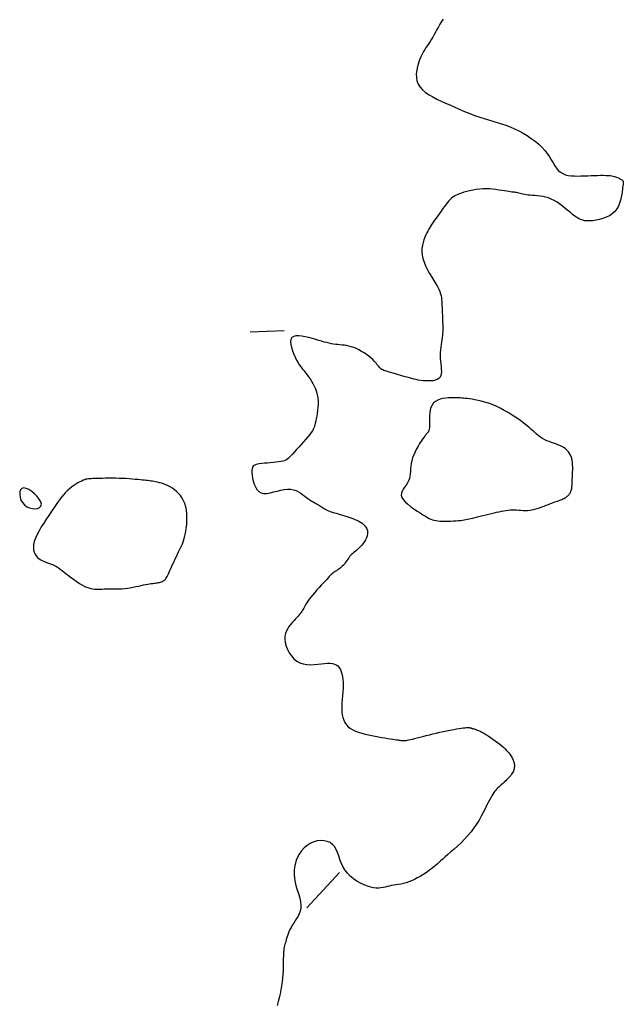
# Model space of a CAD drawing. Header units: millimetres. Extents: x 32690613 to 32693367, y 5343692 to 5344708.
# Tile 768 of 1009: x 32693305 to 32693323, y 5343901 to 5343930. Entities that reach past the tile are written whole.
import ezdxf

# ---------------------------------------------------------------- set-up
doc = ezdxf.new("R2010")
doc.units = ezdxf.units.MM
doc.header["$LTSCALE"] = 20
doc.layers.add('02-DGM_HL_493.00', color=102, linetype='Continuous')

msp = doc.modelspace()

# ---------------------------------------------------------------- linework, layer by layer
at = {"layer": '02-DGM_HL_493.00', "elevation": 493, "flags": 128}
for points in [[(32693317.529, 5343929.706), (32693317.481, 5343929.63), (32693317.435, 5343929.552), (32693317.392, 5343929.474), (32693317.35, 5343929.396), (32693317.309, 5343929.32), (32693317.269, 5343929.246), (32693317.23, 5343929.175), (32693317.191, 5343929.109), (32693317.151, 5343929.047), (32693317.112, 5343928.988), (32693317.073, 5343928.931), (32693317.033, 5343928.873), (32693316.994, 5343928.813), (32693316.955, 5343928.747), (32693316.916, 5343928.676), (32693316.877, 5343928.596), (32693316.839, 5343928.506), (32693316.805, 5343928.408), (32693316.775, 5343928.305), (32693316.754, 5343928.198), (32693316.743, 5343928.091), (32693316.745, 5343927.985), (32693316.762, 5343927.883), (32693316.798, 5343927.787), (32693316.853, 5343927.699), (32693316.926, 5343927.618), (32693317.014, 5343927.544), (32693317.116, 5343927.476), (32693317.227, 5343927.412), (32693317.346, 5343927.351), (32693317.471, 5343927.292), (32693317.598, 5343927.234), (32693317.725, 5343927.177), (32693317.852, 5343927.12), (32693317.98, 5343927.064), (32693318.107, 5343927.009), (32693318.234, 5343926.956), (32693318.361, 5343926.906), (32693318.488, 5343926.859), (32693318.615, 5343926.815), (32693318.741, 5343926.775), (32693318.868, 5343926.737), (32693318.994, 5343926.7), (32693319.121, 5343926.663), (32693319.248, 5343926.624), (32693319.374, 5343926.581), (32693319.501, 5343926.533), (32693319.629, 5343926.479), (32693319.756, 5343926.418), (32693319.882, 5343926.35), (32693320.005, 5343926.275), (32693320.123, 5343926.195), (32693320.236, 5343926.111), (32693320.341, 5343926.023), (32693320.436, 5343925.932), (32693320.521, 5343925.839), (32693320.594, 5343925.745), (32693320.657, 5343925.651), (32693320.713, 5343925.559), (32693320.765, 5343925.472), (32693320.814, 5343925.39), (32693320.865, 5343925.316), (32693320.919, 5343925.252), (32693320.98, 5343925.198), (32693321.048, 5343925.157), (32693321.125, 5343925.126), (32693321.208, 5343925.106), (32693321.296, 5343925.094), (32693321.39, 5343925.088), (32693321.486, 5343925.086), (32693321.585, 5343925.088), (32693321.684, 5343925.092), (32693321.784, 5343925.096), (32693321.883, 5343925.099), (32693321.979, 5343925.103), (32693322.072, 5343925.105), (32693322.16, 5343925.107), (32693322.242, 5343925.107), (32693322.317, 5343925.106), (32693322.384, 5343925.103), (32693322.443, 5343925.098), (32693322.493, 5343925.092), (32693322.536, 5343925.084), (32693322.572, 5343925.075), (32693322.604, 5343925.065), (32693322.633, 5343925.054), (32693322.658, 5343925.042), (32693322.682, 5343925.031), (32693322.705, 5343925.019), (32693322.727, 5343925.008), (32693322.748, 5343924.996), (32693322.767, 5343924.984), (32693322.785, 5343924.972), (32693322.8, 5343924.96), (32693322.812, 5343924.947), (32693322.821, 5343924.934), (32693322.827, 5343924.921), (32693322.829, 5343924.906), (32693322.829, 5343924.888), (32693322.827, 5343924.864), (32693322.823, 5343924.835), (32693322.817, 5343924.798), (32693322.81, 5343924.752), (32693322.803, 5343924.695), (32693322.794, 5343924.626), (32693322.783, 5343924.548), (32693322.769, 5343924.464), (32693322.749, 5343924.376), (32693322.722, 5343924.286), (32693322.685, 5343924.199), (32693322.638, 5343924.116), (32693322.578, 5343924.041), (32693322.505, 5343923.975), (32693322.42, 5343923.919), (32693322.327, 5343923.873), (32693322.229, 5343923.835), (32693322.129, 5343923.806), (32693322.03, 5343923.784), (32693321.935, 5343923.771), (32693321.847, 5343923.764), (32693321.769, 5343923.764), (32693321.699, 5343923.771), (32693321.635, 5343923.784), (32693321.575, 5343923.805), (32693321.517, 5343923.832), (32693321.46, 5343923.866), (32693321.402, 5343923.907), (32693321.34, 5343923.955), (32693321.272, 5343924.01), (32693321.2, 5343924.07), (32693321.124, 5343924.133), (32693321.045, 5343924.196), (32693320.963, 5343924.257), (32693320.88, 5343924.314), (32693320.795, 5343924.366), (32693320.71, 5343924.409), (32693320.626, 5343924.442), (32693320.542, 5343924.467), (32693320.46, 5343924.484), (32693320.38, 5343924.496), (32693320.303, 5343924.504), (32693320.229, 5343924.509), (32693320.16, 5343924.513), (32693320.094, 5343924.518), (32693320.034, 5343924.525), (32693319.979, 5343924.534), (32693319.927, 5343924.544), (32693319.88, 5343924.554), (32693319.837, 5343924.565), (32693319.797, 5343924.576), (32693319.759, 5343924.585), (32693319.725, 5343924.593), (32693319.692, 5343924.599), (32693319.66, 5343924.604), (32693319.627, 5343924.608), (32693319.592, 5343924.611), (32693319.553, 5343924.615), (32693319.509, 5343924.62), (32693319.459, 5343924.627), (32693319.4, 5343924.636), (32693319.333, 5343924.647), (32693319.257, 5343924.66), (32693319.174, 5343924.673), (32693319.086, 5343924.686), (32693318.992, 5343924.697), (32693318.896, 5343924.705), (32693318.797, 5343924.709), (32693318.697, 5343924.708), (32693318.597, 5343924.702), (32693318.499, 5343924.689), (32693318.403, 5343924.673), (32693318.311, 5343924.653), (32693318.224, 5343924.631), (32693318.143, 5343924.607), (32693318.068, 5343924.583), (32693318.002, 5343924.559), (32693317.945, 5343924.536), (32693317.895, 5343924.514), (32693317.852, 5343924.49), (32693317.812, 5343924.464), (32693317.775, 5343924.434), (32693317.739, 5343924.4), (32693317.702, 5343924.36), (32693317.662, 5343924.312), (32693317.618, 5343924.257), (32693317.571, 5343924.194), (32693317.522, 5343924.127), (32693317.471, 5343924.057), (32693317.421, 5343923.986), (32693317.371, 5343923.915), (32693317.324, 5343923.847), (32693317.28, 5343923.783), (32693317.239, 5343923.724), (32693317.203, 5343923.67), (32693317.169, 5343923.619), (32693317.138, 5343923.569), (32693317.108, 5343923.519), (32693317.079, 5343923.468), (32693317.051, 5343923.412), (32693317.023, 5343923.352), (32693316.994, 5343923.285), (32693316.966, 5343923.211), (32693316.941, 5343923.132), (32693316.922, 5343923.047), (32693316.909, 5343922.956), (32693316.906, 5343922.861), (32693316.914, 5343922.761), (32693316.934, 5343922.657), (32693316.969, 5343922.549), (32693317.016, 5343922.439), (32693317.072, 5343922.329), (32693317.132, 5343922.22), (32693317.195, 5343922.114), (32693317.257, 5343922.013), (32693317.314, 5343921.918), (32693317.364, 5343921.832), (32693317.404, 5343921.755), (32693317.434, 5343921.686), (32693317.456, 5343921.623), (32693317.472, 5343921.565), (32693317.482, 5343921.509), (32693317.488, 5343921.454), (32693317.492, 5343921.397), (32693317.494, 5343921.337), (32693317.497, 5343921.272), (32693317.5, 5343921.203), (32693317.502, 5343921.132), (32693317.505, 5343921.059), (32693317.508, 5343920.986), (32693317.511, 5343920.915), (32693317.514, 5343920.846), (32693317.516, 5343920.782), (32693317.518, 5343920.721), (32693317.52, 5343920.665), (32693317.521, 5343920.612), (32693317.521, 5343920.559), (32693317.52, 5343920.507), (32693317.517, 5343920.453), (32693317.513, 5343920.397), (32693317.506, 5343920.336), (32693317.497, 5343920.271), (32693317.486, 5343920.201), (32693317.475, 5343920.127), (32693317.465, 5343920.05), (32693317.456, 5343919.97), (32693317.449, 5343919.888), (32693317.445, 5343919.806), (32693317.446, 5343919.722), (32693317.452, 5343919.639), (32693317.46, 5343919.558), (32693317.469, 5343919.479), (32693317.476, 5343919.404), (32693317.479, 5343919.334), (32693317.476, 5343919.27), (32693317.463, 5343919.214), (32693317.44, 5343919.166), (32693317.404, 5343919.128), (32693317.357, 5343919.099), (32693317.3, 5343919.078), (32693317.236, 5343919.064), (32693317.166, 5343919.057), (32693317.093, 5343919.055), (32693317.018, 5343919.057), (32693316.944, 5343919.063), (32693316.872, 5343919.072), (32693316.802, 5343919.084), (32693316.734, 5343919.097), (32693316.667, 5343919.112), (32693316.602, 5343919.128), (32693316.538, 5343919.145), (32693316.474, 5343919.163), (32693316.411, 5343919.182), (32693316.348, 5343919.2), (32693316.285, 5343919.218), (32693316.223, 5343919.236), (32693316.163, 5343919.254), (32693316.105, 5343919.271), (32693316.049, 5343919.287), (32693315.996, 5343919.302), (32693315.947, 5343919.316), (32693315.902, 5343919.33), (32693315.86, 5343919.342), (32693315.822, 5343919.355), (32693315.787, 5343919.367), (32693315.755, 5343919.381), (32693315.727, 5343919.396), (32693315.701, 5343919.412), (32693315.679, 5343919.431), (32693315.658, 5343919.452), (32693315.638, 5343919.477), (32693315.618, 5343919.504), (32693315.596, 5343919.534), (32693315.571, 5343919.567), (32693315.541, 5343919.603), (32693315.504, 5343919.643), (32693315.46, 5343919.687), (32693315.407, 5343919.733), (32693315.346, 5343919.782), (32693315.279, 5343919.831), (32693315.208, 5343919.88), (32693315.133, 5343919.927), (32693315.056, 5343919.97), (32693314.979, 5343920.008), (32693314.904, 5343920.04), (32693314.831, 5343920.065), (32693314.761, 5343920.083), (32693314.693, 5343920.096), (32693314.627, 5343920.106), (32693314.562, 5343920.113), (32693314.498, 5343920.118), (32693314.435, 5343920.124), (32693314.372, 5343920.131), (32693314.309, 5343920.14), (32693314.245, 5343920.152), (32693314.179, 5343920.166), (32693314.11, 5343920.183), (32693314.037, 5343920.202), (32693313.958, 5343920.224), (32693313.874, 5343920.248), (32693313.783, 5343920.274), (32693313.685, 5343920.303), (32693313.582, 5343920.33), (32693313.479, 5343920.355), (32693313.38, 5343920.373), (32693313.287, 5343920.383), (32693313.204, 5343920.381), (32693313.136, 5343920.364), (32693313.086, 5343920.33), (32693313.056, 5343920.278), (32693313.045, 5343920.209), (32693313.051, 5343920.128), (32693313.07, 5343920.038), (32693313.099, 5343919.943), (32693313.136, 5343919.848), (32693313.178, 5343919.755), (32693313.223, 5343919.669), (32693313.268, 5343919.592), (32693313.312, 5343919.524), (32693313.356, 5343919.462), (32693313.4, 5343919.405), (32693313.444, 5343919.35), (32693313.488, 5343919.296), (32693313.532, 5343919.241), (32693313.576, 5343919.182), (32693313.62, 5343919.119), (32693313.663, 5343919.05), (32693313.704, 5343918.978), (32693313.742, 5343918.901), (32693313.776, 5343918.82), (32693313.806, 5343918.736), (32693313.829, 5343918.649), (32693313.845, 5343918.559), (32693313.853, 5343918.466), (32693313.854, 5343918.373), (32693313.849, 5343918.281), (32693313.84, 5343918.19), (32693313.828, 5343918.103), (32693313.814, 5343918.021), (32693313.799, 5343917.946), (32693313.785, 5343917.878), (32693313.772, 5343917.819), (32693313.76, 5343917.768), (32693313.747, 5343917.721), (32693313.731, 5343917.677), (32693313.711, 5343917.633), (32693313.685, 5343917.587), (32693313.651, 5343917.536), (32693313.609, 5343917.479), (32693313.556, 5343917.414), (32693313.496, 5343917.342), (32693313.429, 5343917.266), (32693313.36, 5343917.188), (32693313.29, 5343917.11), (32693313.222, 5343917.035), (32693313.158, 5343916.966), (32693313.102, 5343916.905), (32693313.053, 5343916.853), (32693313.012, 5343916.81), (32693312.974, 5343916.775), (32693312.938, 5343916.747), (32693312.901, 5343916.725), (32693312.86, 5343916.708), (32693312.813, 5343916.694), (32693312.756, 5343916.683), (32693312.688, 5343916.673), (32693312.612, 5343916.665), (32693312.529, 5343916.657), (32693312.444, 5343916.65), (32693312.357, 5343916.642), (32693312.274, 5343916.635), (32693312.196, 5343916.626), (32693312.126, 5343916.617), (32693312.067, 5343916.605), (32693312.018, 5343916.591), (32693311.979, 5343916.572), (32693311.949, 5343916.547), (32693311.927, 5343916.515), (32693311.914, 5343916.473), (32693311.907, 5343916.422), (32693311.907, 5343916.358), (32693311.912, 5343916.282), (32693311.925, 5343916.197), (32693311.944, 5343916.107), (32693311.972, 5343916.019), (32693312.009, 5343915.936), (32693312.055, 5343915.862), (32693312.112, 5343915.803), (32693312.18, 5343915.764), (32693312.26, 5343915.747), (32693312.349, 5343915.748), (32693312.446, 5343915.764), (32693312.548, 5343915.789), (32693312.652, 5343915.817), (32693312.756, 5343915.845), (32693312.857, 5343915.867), (32693312.954, 5343915.877), (32693313.044, 5343915.874), (32693313.128, 5343915.856), (32693313.205, 5343915.829), (32693313.277, 5343915.793), (32693313.344, 5343915.752), (32693313.406, 5343915.707), (32693313.465, 5343915.663), (32693313.52, 5343915.622), (32693313.572, 5343915.584), (32693313.622, 5343915.552), (32693313.669, 5343915.523), (32693313.713, 5343915.497), (32693313.754, 5343915.474), (32693313.792, 5343915.452), (32693313.828, 5343915.432), (32693313.862, 5343915.413), (32693313.893, 5343915.393), (32693313.922, 5343915.373), (32693313.951, 5343915.353), (32693313.98, 5343915.334), (32693314.01, 5343915.314), (32693314.042, 5343915.295), (32693314.078, 5343915.275), (32693314.118, 5343915.256), (32693314.163, 5343915.237), (32693314.213, 5343915.218), (32693314.266, 5343915.199), (32693314.323, 5343915.18), (32693314.382, 5343915.162), (32693314.443, 5343915.143), (32693314.506, 5343915.125), (32693314.569, 5343915.107), (32693314.632, 5343915.088), (32693314.695, 5343915.069), (32693314.757, 5343915.05), (32693314.818, 5343915.029), (32693314.879, 5343915.008), (32693314.937, 5343914.984), (32693314.994, 5343914.959), (32693315.048, 5343914.931), (32693315.1, 5343914.9), (32693315.148, 5343914.867), (32693315.192, 5343914.831), (32693315.231, 5343914.792), (32693315.263, 5343914.75), (32693315.288, 5343914.706), (32693315.304, 5343914.658), (32693315.311, 5343914.607), (32693315.308, 5343914.554), (32693315.296, 5343914.499), (32693315.276, 5343914.442), (32693315.25, 5343914.386), (32693315.219, 5343914.331), (32693315.183, 5343914.278), (32693315.145, 5343914.228), (32693315.105, 5343914.182), (32693315.065, 5343914.142), (32693315.025, 5343914.105), (32693314.986, 5343914.072), (32693314.947, 5343914.041), (32693314.91, 5343914.011), (32693314.875, 5343913.982), (32693314.841, 5343913.952), (32693314.81, 5343913.921), (32693314.781, 5343913.887), (32693314.754, 5343913.852), (32693314.729, 5343913.815), (32693314.704, 5343913.778), (32693314.679, 5343913.74), (32693314.654, 5343913.703), (32693314.627, 5343913.668), (32693314.598, 5343913.634), (32693314.567, 5343913.603), (32693314.534, 5343913.574), (32693314.499, 5343913.547), (32693314.464, 5343913.521), (32693314.428, 5343913.497), (32693314.394, 5343913.474), (32693314.36, 5343913.451), (32693314.328, 5343913.429), (32693314.299, 5343913.407), (32693314.271, 5343913.384), (32693314.243, 5343913.359), (32693314.214, 5343913.331), (32693314.183, 5343913.299), (32693314.147, 5343913.262), (32693314.107, 5343913.219), (32693314.061, 5343913.169), (32693314.007, 5343913.111), (32693313.948, 5343913.047), (32693313.886, 5343912.978), (32693313.822, 5343912.907), (32693313.759, 5343912.836), (32693313.699, 5343912.766), (32693313.644, 5343912.698), (32693313.595, 5343912.636), (32693313.555, 5343912.58), (32693313.522, 5343912.531), (32693313.495, 5343912.486), (32693313.472, 5343912.445), (32693313.453, 5343912.408), (32693313.435, 5343912.374), (32693313.418, 5343912.341), (32693313.399, 5343912.309), (32693313.378, 5343912.277), (32693313.355, 5343912.244), (32693313.328, 5343912.21), (32693313.299, 5343912.175), (32693313.266, 5343912.137), (32693313.23, 5343912.097), (32693313.19, 5343912.054), (32693313.147, 5343912.007), (32693313.101, 5343911.956), (32693313.053, 5343911.901), (32693313.006, 5343911.841), (32693312.963, 5343911.776), (32693312.926, 5343911.705), (32693312.898, 5343911.628), (32693312.881, 5343911.545), (32693312.877, 5343911.454), (32693312.888, 5343911.358), (32693312.914, 5343911.257), (32693312.954, 5343911.156), (32693313.007, 5343911.058), (32693313.071, 5343910.966), (32693313.145, 5343910.884), (32693313.229, 5343910.815), (32693313.321, 5343910.763), (32693313.419, 5343910.729), (32693313.523, 5343910.711), (32693313.629, 5343910.707), (32693313.736, 5343910.711), (32693313.842, 5343910.722), (32693313.943, 5343910.734), (32693314.039, 5343910.746), (32693314.127, 5343910.753), (32693314.206, 5343910.752), (32693314.274, 5343910.743), (32693314.335, 5343910.726), (32693314.386, 5343910.702), (32693314.431, 5343910.67), (32693314.468, 5343910.631), (32693314.499, 5343910.585), (32693314.525, 5343910.532), (32693314.546, 5343910.472), (32693314.562, 5343910.408), (32693314.574, 5343910.339), (32693314.582, 5343910.268), (32693314.587, 5343910.197), (32693314.59, 5343910.126), (32693314.59, 5343910.057), (32693314.588, 5343909.992), (32693314.584, 5343909.932), (32693314.58, 5343909.875), (32693314.575, 5343909.821), (32693314.569, 5343909.767), (32693314.563, 5343909.713), (32693314.558, 5343909.657), (32693314.554, 5343909.597), (32693314.55, 5343909.532), (32693314.549, 5343909.461), (32693314.55, 5343909.386), (32693314.555, 5343909.308), (32693314.566, 5343909.229), (32693314.583, 5343909.151), (32693314.607, 5343909.075), (32693314.641, 5343909.004), (32693314.685, 5343908.94), (32693314.739, 5343908.883), (32693314.804, 5343908.834), (32693314.878, 5343908.791), (32693314.959, 5343908.754), (32693315.047, 5343908.722), (32693315.14, 5343908.694), (32693315.236, 5343908.668), (32693315.335, 5343908.645), (32693315.436, 5343908.624), (32693315.536, 5343908.604), (32693315.634, 5343908.585), (32693315.729, 5343908.568), (32693315.82, 5343908.552), (32693315.905, 5343908.538), (32693315.981, 5343908.526), (32693316.049, 5343908.515), (32693316.107, 5343908.506), (32693316.156, 5343908.498), (32693316.197, 5343908.492), (32693316.232, 5343908.487), (32693316.262, 5343908.483), (32693316.288, 5343908.48), (32693316.312, 5343908.478), (32693316.335, 5343908.476), (32693316.358, 5343908.475), (32693316.383, 5343908.475), (32693316.411, 5343908.477), (32693316.442, 5343908.48), (32693316.478, 5343908.485), (32693316.521, 5343908.492), (32693316.57, 5343908.502), (32693316.628, 5343908.515), (32693316.694, 5343908.532), (32693316.769, 5343908.551), (32693316.851, 5343908.573), (32693316.939, 5343908.597), (32693317.032, 5343908.622), (32693317.13, 5343908.647), (32693317.231, 5343908.672), (32693317.334, 5343908.697), (32693317.438, 5343908.721), (32693317.542, 5343908.743), (32693317.643, 5343908.764), (32693317.741, 5343908.784), (32693317.834, 5343908.801), (32693317.921, 5343908.816), (32693317.998, 5343908.83), (32693318.066, 5343908.84), (32693318.123, 5343908.848), (32693318.169, 5343908.854), (32693318.206, 5343908.858), (32693318.236, 5343908.86), (32693318.26, 5343908.86), (32693318.279, 5343908.859), (32693318.294, 5343908.858), (32693318.308, 5343908.856), (32693318.32, 5343908.853), (32693318.332, 5343908.85), (32693318.344, 5343908.846), (32693318.357, 5343908.842), (32693318.371, 5343908.838), (32693318.387, 5343908.833), (32693318.404, 5343908.828), (32693318.424, 5343908.822), (32693318.446, 5343908.816), (32693318.472, 5343908.808), (32693318.502, 5343908.798), (32693318.536, 5343908.785), (32693318.575, 5343908.769), (32693318.619, 5343908.749), (32693318.668, 5343908.724), (32693318.724, 5343908.693), (32693318.786, 5343908.657), (32693318.853, 5343908.615), (32693318.923, 5343908.569), (32693318.995, 5343908.52), (32693319.066, 5343908.469), (32693319.135, 5343908.418), (32693319.2, 5343908.367), (32693319.26, 5343908.318), (32693319.312, 5343908.271), (32693319.358, 5343908.228), (32693319.398, 5343908.186), (32693319.432, 5343908.147), (32693319.462, 5343908.111), (32693319.488, 5343908.076), (32693319.51, 5343908.043), (32693319.53, 5343908.012), (32693319.549, 5343907.982), (32693319.565, 5343907.953), (32693319.579, 5343907.925), (32693319.592, 5343907.898), (32693319.603, 5343907.871), (32693319.612, 5343907.845), (32693319.619, 5343907.818), (32693319.624, 5343907.79), (32693319.627, 5343907.762), (32693319.628, 5343907.732), (32693319.627, 5343907.703), (32693319.624, 5343907.672), (32693319.618, 5343907.641), (32693319.609, 5343907.61), (32693319.597, 5343907.578), (32693319.582, 5343907.547), (32693319.564, 5343907.515), (32693319.543, 5343907.483), (32693319.519, 5343907.451), (32693319.492, 5343907.419), (32693319.464, 5343907.387), (32693319.434, 5343907.356), (32693319.403, 5343907.325), (32693319.371, 5343907.294), (32693319.339, 5343907.264), (32693319.306, 5343907.234), (32693319.273, 5343907.205), (32693319.24, 5343907.175), (32693319.207, 5343907.145), (32693319.175, 5343907.115), (32693319.143, 5343907.084), (32693319.113, 5343907.052), (32693319.083, 5343907.018), (32693319.054, 5343906.983), (32693319.025, 5343906.944), (32693318.995, 5343906.9), (32693318.964, 5343906.849), (32693318.93, 5343906.792), (32693318.894, 5343906.725), (32693318.855, 5343906.648), (32693318.811, 5343906.561), (32693318.763, 5343906.464), (32693318.71, 5343906.36), (32693318.651, 5343906.25), (32693318.587, 5343906.136), (32693318.516, 5343906.019), (32693318.438, 5343905.903), (32693318.352, 5343905.789), (32693318.259, 5343905.678), (32693318.161, 5343905.571), (32693318.059, 5343905.469), (32693317.957, 5343905.372), (32693317.856, 5343905.281), (32693317.759, 5343905.197), (32693317.67, 5343905.12), (32693317.589, 5343905.05), (32693317.518, 5343904.989), (32693317.457, 5343904.934), (32693317.402, 5343904.884), (32693317.352, 5343904.839), (32693317.303, 5343904.796), (32693317.254, 5343904.755), (32693317.202, 5343904.713), (32693317.145, 5343904.669), (32693317.08, 5343904.623), (32693317.01, 5343904.575), (32693316.934, 5343904.527), (32693316.854, 5343904.479), (32693316.771, 5343904.432), (32693316.688, 5343904.389), (32693316.604, 5343904.351), (32693316.521, 5343904.317), (32693316.441, 5343904.291), (32693316.363, 5343904.269), (32693316.288, 5343904.253), (32693316.215, 5343904.239), (32693316.145, 5343904.228), (32693316.077, 5343904.218), (32693316.011, 5343904.207), (32693315.948, 5343904.195), (32693315.887, 5343904.181), (32693315.827, 5343904.166), (32693315.766, 5343904.152), (32693315.703, 5343904.141), (32693315.637, 5343904.134), (32693315.565, 5343904.134), (32693315.487, 5343904.142), (32693315.402, 5343904.159), (32693315.307, 5343904.188), (32693315.206, 5343904.228), (32693315.102, 5343904.279), (32693314.998, 5343904.34), (32693314.897, 5343904.409), (32693314.802, 5343904.488), (32693314.717, 5343904.574), (32693314.643, 5343904.668), (32693314.584, 5343904.769), (32693314.536, 5343904.873), (32693314.496, 5343904.979), (32693314.46, 5343905.082), (32693314.424, 5343905.181), (32693314.385, 5343905.273), (32693314.338, 5343905.354), (32693314.28, 5343905.421), (32693314.208, 5343905.473), (32693314.124, 5343905.509), (32693314.031, 5343905.529), (32693313.932, 5343905.533), (32693313.829, 5343905.521), (32693313.726, 5343905.493), (32693313.626, 5343905.45), (32693313.531, 5343905.392), (32693313.444, 5343905.319), (32693313.366, 5343905.232), (32693313.299, 5343905.134), (32693313.243, 5343905.026), (32693313.198, 5343904.912), (32693313.167, 5343904.791), (32693313.15, 5343904.668), (32693313.147, 5343904.543), (32693313.159, 5343904.419), (32693313.182, 5343904.296), (32693313.214, 5343904.175), (32693313.249, 5343904.057), (32693313.284, 5343903.943), (32693313.315, 5343903.834), (32693313.338, 5343903.731), (32693313.349, 5343903.634), (32693313.345, 5343903.543), (32693313.328, 5343903.459), (32693313.3, 5343903.381), (32693313.265, 5343903.307), (32693313.223, 5343903.237), (32693313.18, 5343903.17), (32693313.136, 5343903.104), (32693313.094, 5343903.04), (32693313.058, 5343902.976), (32693313.026, 5343902.913), (32693312.998, 5343902.851), (32693312.974, 5343902.79), (32693312.953, 5343902.732), (32693312.935, 5343902.676), (32693312.918, 5343902.623), (32693312.904, 5343902.574), (32693312.891, 5343902.528), (32693312.879, 5343902.485), (32693312.868, 5343902.443), (32693312.859, 5343902.4), (32693312.851, 5343902.355), (32693312.844, 5343902.307), (32693312.839, 5343902.255), (32693312.835, 5343902.196), (32693312.833, 5343902.129), (32693312.832, 5343902.056), (32693312.831, 5343901.975), (32693312.83, 5343901.888), (32693312.828, 5343901.795), (32693312.824, 5343901.697), (32693312.817, 5343901.594), (32693312.808, 5343901.486), (32693312.794, 5343901.374), (32693312.778, 5343901.259), (32693312.758, 5343901.143), (32693312.735, 5343901.026), (32693312.71, 5343900.91), (32693312.682, 5343900.795), (32693312.652, 5343900.683)], [(32693311.856, 5343920.505), (32693312.855, 5343920.544)], [(32693313.519, 5343903.557), (32693314.479, 5343904.595)]]:
    msp.add_lwpolyline(points, dxfattribs=at)
for points in [[(32693317.986, 5343914.948), (32693318.047, 5343914.954), (32693318.102, 5343914.961), (32693318.153, 5343914.968), (32693318.201, 5343914.976), (32693318.248, 5343914.986), (32693318.297, 5343914.997), (32693318.35, 5343915.009), (32693318.408, 5343915.023), (32693318.474, 5343915.039), (32693318.546, 5343915.056), (32693318.622, 5343915.075), (32693318.703, 5343915.094), (32693318.785, 5343915.114), (32693318.867, 5343915.134), (32693318.949, 5343915.153), (32693319.028, 5343915.172), (32693319.104, 5343915.191), (32693319.176, 5343915.207), (32693319.245, 5343915.223), (32693319.312, 5343915.236), (32693319.377, 5343915.247), (32693319.441, 5343915.256), (32693319.504, 5343915.262), (32693319.566, 5343915.264), (32693319.629, 5343915.264), (32693319.692, 5343915.261), (32693319.755, 5343915.256), (32693319.819, 5343915.252), (32693319.884, 5343915.248), (32693319.949, 5343915.247), (32693320.016, 5343915.249), (32693320.084, 5343915.255), (32693320.153, 5343915.267), (32693320.223, 5343915.283), (32693320.293, 5343915.303), (32693320.363, 5343915.325), (32693320.431, 5343915.35), (32693320.499, 5343915.375), (32693320.565, 5343915.401), (32693320.628, 5343915.425), (32693320.688, 5343915.448), (32693320.745, 5343915.469), (32693320.799, 5343915.488), (32693320.849, 5343915.507), (32693320.897, 5343915.524), (32693320.941, 5343915.54), (32693320.982, 5343915.556), (32693321.019, 5343915.571), (32693321.053, 5343915.586), (32693321.084, 5343915.601), (32693321.112, 5343915.616), (32693321.138, 5343915.631), (32693321.161, 5343915.647), (32693321.182, 5343915.663), (32693321.202, 5343915.68), (32693321.22, 5343915.698), (32693321.236, 5343915.717), (32693321.251, 5343915.737), (32693321.265, 5343915.759), (32693321.277, 5343915.782), (32693321.288, 5343915.806), (32693321.298, 5343915.832), (32693321.306, 5343915.859), (32693321.312, 5343915.888), (32693321.316, 5343915.918), (32693321.32, 5343915.951), (32693321.322, 5343915.986), (32693321.323, 5343916.025), (32693321.325, 5343916.068), (32693321.326, 5343916.116), (32693321.328, 5343916.169), (32693321.331, 5343916.229), (32693321.334, 5343916.294), (32693321.338, 5343916.365), (32693321.341, 5343916.44), (32693321.341, 5343916.516), (32693321.339, 5343916.592), (32693321.333, 5343916.668), (32693321.322, 5343916.74), (32693321.305, 5343916.807), (32693321.281, 5343916.869), (32693321.251, 5343916.925), (32693321.215, 5343916.975), (32693321.173, 5343917.02), (32693321.127, 5343917.06), (32693321.077, 5343917.096), (32693321.022, 5343917.128), (32693320.965, 5343917.156), (32693320.905, 5343917.18), (32693320.844, 5343917.203), (32693320.78, 5343917.225), (32693320.715, 5343917.247), (32693320.65, 5343917.27), (32693320.585, 5343917.297), (32693320.519, 5343917.327), (32693320.455, 5343917.363), (32693320.391, 5343917.406), (32693320.327, 5343917.454), (32693320.262, 5343917.508), (32693320.195, 5343917.567), (32693320.124, 5343917.629), (32693320.047, 5343917.696), (32693319.965, 5343917.765), (32693319.875, 5343917.836), (32693319.777, 5343917.909), (32693319.673, 5343917.982), (32693319.562, 5343918.054), (32693319.447, 5343918.124), (32693319.33, 5343918.191), (32693319.212, 5343918.253), (32693319.094, 5343918.31), (32693318.978, 5343918.359), (32693318.866, 5343918.401), (32693318.758, 5343918.435), (32693318.654, 5343918.463), (32693318.557, 5343918.485), (32693318.465, 5343918.503), (32693318.381, 5343918.516), (32693318.305, 5343918.527), (32693318.238, 5343918.536), (32693318.179, 5343918.543), (32693318.128, 5343918.549), (32693318.081, 5343918.554), (32693318.036, 5343918.558), (32693317.991, 5343918.561), (32693317.943, 5343918.563), (32693317.891, 5343918.564), (32693317.831, 5343918.564), (32693317.762, 5343918.563), (32693317.686, 5343918.56), (32693317.606, 5343918.552), (32693317.524, 5343918.54), (32693317.445, 5343918.521), (32693317.371, 5343918.493), (32693317.304, 5343918.456), (32693317.247, 5343918.408), (32693317.204, 5343918.348), (32693317.172, 5343918.279), (32693317.15, 5343918.203), (32693317.136, 5343918.123), (32693317.129, 5343918.042), (32693317.126, 5343917.963), (32693317.126, 5343917.89), (32693317.127, 5343917.824), (32693317.128, 5343917.768), (32693317.127, 5343917.721), (32693317.126, 5343917.683), (32693317.123, 5343917.652), (32693317.119, 5343917.626), (32693317.114, 5343917.605), (32693317.106, 5343917.587), (32693317.097, 5343917.57), (32693317.087, 5343917.554), (32693317.074, 5343917.537), (32693317.058, 5343917.518), (32693317.039, 5343917.496), (32693317.016, 5343917.468), (32693316.99, 5343917.435), (32693316.959, 5343917.393), (32693316.924, 5343917.343), (32693316.883, 5343917.283), (32693316.84, 5343917.215), (32693316.794, 5343917.139), (32693316.749, 5343917.058), (32693316.706, 5343916.973), (32693316.667, 5343916.886), (32693316.634, 5343916.799), (32693316.608, 5343916.712), (32693316.59, 5343916.628), (32693316.579, 5343916.547), (32693316.573, 5343916.469), (32693316.568, 5343916.393), (32693316.562, 5343916.32), (32693316.553, 5343916.249), (32693316.538, 5343916.182), (32693316.514, 5343916.117), (32693316.481, 5343916.054), (32693316.44, 5343915.994), (32693316.398, 5343915.934), (32693316.359, 5343915.876), (32693316.326, 5343915.817), (32693316.305, 5343915.757), (32693316.301, 5343915.695), (32693316.316, 5343915.631), (32693316.356, 5343915.564), (32693316.415, 5343915.495), (32693316.491, 5343915.426), (32693316.577, 5343915.357), (32693316.67, 5343915.291), (32693316.764, 5343915.229), (32693316.854, 5343915.172), (32693316.937, 5343915.121), (32693317.008, 5343915.078), (32693317.068, 5343915.042), (32693317.122, 5343915.012), (32693317.171, 5343914.989), (32693317.218, 5343914.97), (32693317.267, 5343914.956), (32693317.319, 5343914.946), (32693317.377, 5343914.938), (32693317.444, 5343914.934), (32693317.519, 5343914.931), (32693317.598, 5343914.931), (32693317.679, 5343914.932), (32693317.761, 5343914.934), (32693317.841, 5343914.938), (32693317.916, 5343914.943)], [(32693308.004, 5343916.19), (32693307.902, 5343916.192), (32693307.801, 5343916.193), (32693307.702, 5343916.192), (32693307.605, 5343916.191), (32693307.514, 5343916.189), (32693307.428, 5343916.187), (32693307.351, 5343916.185), (32693307.283, 5343916.183), (32693307.226, 5343916.182), (32693307.177, 5343916.181), (32693307.136, 5343916.179), (32693307.098, 5343916.176), (32693307.063, 5343916.17), (32693307.028, 5343916.162), (32693306.991, 5343916.15), (32693306.949, 5343916.133), (32693306.902, 5343916.112), (32693306.848, 5343916.085), (32693306.791, 5343916.054), (32693306.73, 5343916.018), (32693306.667, 5343915.977), (32693306.604, 5343915.931), (32693306.54, 5343915.881), (32693306.479, 5343915.826), (32693306.42, 5343915.767), (32693306.363, 5343915.703), (32693306.306, 5343915.633), (32693306.25, 5343915.559), (32693306.192, 5343915.479), (32693306.132, 5343915.393), (32693306.07, 5343915.301), (32693306.003, 5343915.203), (32693305.932, 5343915.098), (32693305.858, 5343914.988), (32693305.785, 5343914.876), (32693305.714, 5343914.762), (32693305.649, 5343914.65), (32693305.591, 5343914.54), (32693305.543, 5343914.434), (32693305.509, 5343914.336), (32693305.488, 5343914.245), (32693305.482, 5343914.162), (32693305.488, 5343914.088), (32693305.505, 5343914.021), (32693305.532, 5343913.961), (32693305.566, 5343913.909), (32693305.607, 5343913.863), (32693305.654, 5343913.824), (32693305.704, 5343913.792), (32693305.757, 5343913.764), (32693305.812, 5343913.74), (32693305.869, 5343913.718), (32693305.928, 5343913.697), (32693305.987, 5343913.675), (32693306.045, 5343913.652), (32693306.103, 5343913.625), (32693306.16, 5343913.594), (32693306.216, 5343913.558), (32693306.272, 5343913.519), (32693306.328, 5343913.477), (32693306.385, 5343913.432), (32693306.444, 5343913.385), (32693306.504, 5343913.337), (32693306.567, 5343913.288), (32693306.633, 5343913.239), (32693306.701, 5343913.19), (32693306.771, 5343913.143), (32693306.841, 5343913.099), (32693306.911, 5343913.058), (32693306.979, 5343913.021), (32693307.046, 5343912.99), (32693307.109, 5343912.966), (32693307.169, 5343912.948), (32693307.226, 5343912.937), (32693307.282, 5343912.93), (32693307.336, 5343912.928), (32693307.391, 5343912.929), (32693307.446, 5343912.931), (32693307.504, 5343912.934), (32693307.565, 5343912.936), (32693307.629, 5343912.937), (32693307.697, 5343912.936), (32693307.769, 5343912.935), (32693307.843, 5343912.935), (32693307.92, 5343912.935), (32693307.999, 5343912.937), (32693308.08, 5343912.941), (32693308.163, 5343912.948), (32693308.247, 5343912.959), (32693308.331, 5343912.972), (32693308.414, 5343912.988), (32693308.496, 5343913.004), (32693308.575, 5343913.021), (32693308.651, 5343913.038), (32693308.722, 5343913.054), (32693308.787, 5343913.067), (32693308.846, 5343913.078), (32693308.899, 5343913.087), (32693308.946, 5343913.094), (32693308.99, 5343913.1), (32693309.029, 5343913.104), (32693309.066, 5343913.109), (32693309.099, 5343913.113), (32693309.132, 5343913.118), (32693309.163, 5343913.123), (32693309.193, 5343913.13), (32693309.221, 5343913.138), (32693309.249, 5343913.148), (32693309.275, 5343913.159), (32693309.299, 5343913.173), (32693309.322, 5343913.188), (32693309.343, 5343913.205), (32693309.362, 5343913.225), (32693309.38, 5343913.248), (32693309.398, 5343913.275), (32693309.415, 5343913.305), (32693309.433, 5343913.341), (32693309.453, 5343913.382), (32693309.475, 5343913.428), (32693309.499, 5343913.481), (32693309.526, 5343913.541), (32693309.555, 5343913.607), (32693309.587, 5343913.676), (32693309.62, 5343913.748), (32693309.654, 5343913.821), (32693309.688, 5343913.893), (32693309.721, 5343913.963), (32693309.753, 5343914.029), (32693309.783, 5343914.09), (32693309.812, 5343914.148), (32693309.839, 5343914.205), (32693309.865, 5343914.263), (32693309.888, 5343914.322), (32693309.91, 5343914.387), (32693309.93, 5343914.458), (32693309.949, 5343914.537), (32693309.965, 5343914.626), (32693309.979, 5343914.723), (32693309.99, 5343914.826), (32693309.996, 5343914.933), (32693309.997, 5343915.041), (32693309.992, 5343915.148), (32693309.98, 5343915.253), (32693309.961, 5343915.353), (32693309.933, 5343915.446), (32693309.897, 5343915.531), (32693309.855, 5343915.61), (32693309.806, 5343915.681), (32693309.753, 5343915.746), (32693309.695, 5343915.804), (32693309.634, 5343915.856), (32693309.571, 5343915.901), (32693309.506, 5343915.941), (32693309.441, 5343915.974), (32693309.375, 5343916.002), (32693309.311, 5343916.026), (32693309.248, 5343916.046), (32693309.187, 5343916.062), (32693309.13, 5343916.076), (32693309.077, 5343916.087), (32693309.029, 5343916.096), (32693308.983, 5343916.104), (32693308.94, 5343916.111), (32693308.896, 5343916.117), (32693308.851, 5343916.123), (32693308.803, 5343916.128), (32693308.75, 5343916.134), (32693308.691, 5343916.14), (32693308.624, 5343916.147), (32693308.55, 5343916.154), (32693308.47, 5343916.161), (32693308.385, 5343916.169), (32693308.295, 5343916.176), (32693308.201, 5343916.182), (32693308.103, 5343916.187)], [(32693305.197, 5343915.908), (32693305.143, 5343915.891), (32693305.105, 5343915.85), (32693305.084, 5343915.789), (32693305.079, 5343915.716), (32693305.09, 5343915.635), (32693305.117, 5343915.553), (32693305.159, 5343915.476), (32693305.216, 5343915.408), (32693305.288, 5343915.356), (32693305.368, 5343915.32), (32693305.452, 5343915.3), (32693305.534, 5343915.296), (32693305.607, 5343915.306), (32693305.665, 5343915.332), (32693305.704, 5343915.373), (32693305.716, 5343915.428), (32693305.699, 5343915.497), (32693305.656, 5343915.574), (32693305.593, 5343915.655), (32693305.517, 5343915.733), (32693305.433, 5343915.803), (32693305.347, 5343915.859), (32693305.267, 5343915.896)]]:
    msp.add_lwpolyline(points, close=True, dxfattribs=at)

doc.saveas('drawing.dxf')
